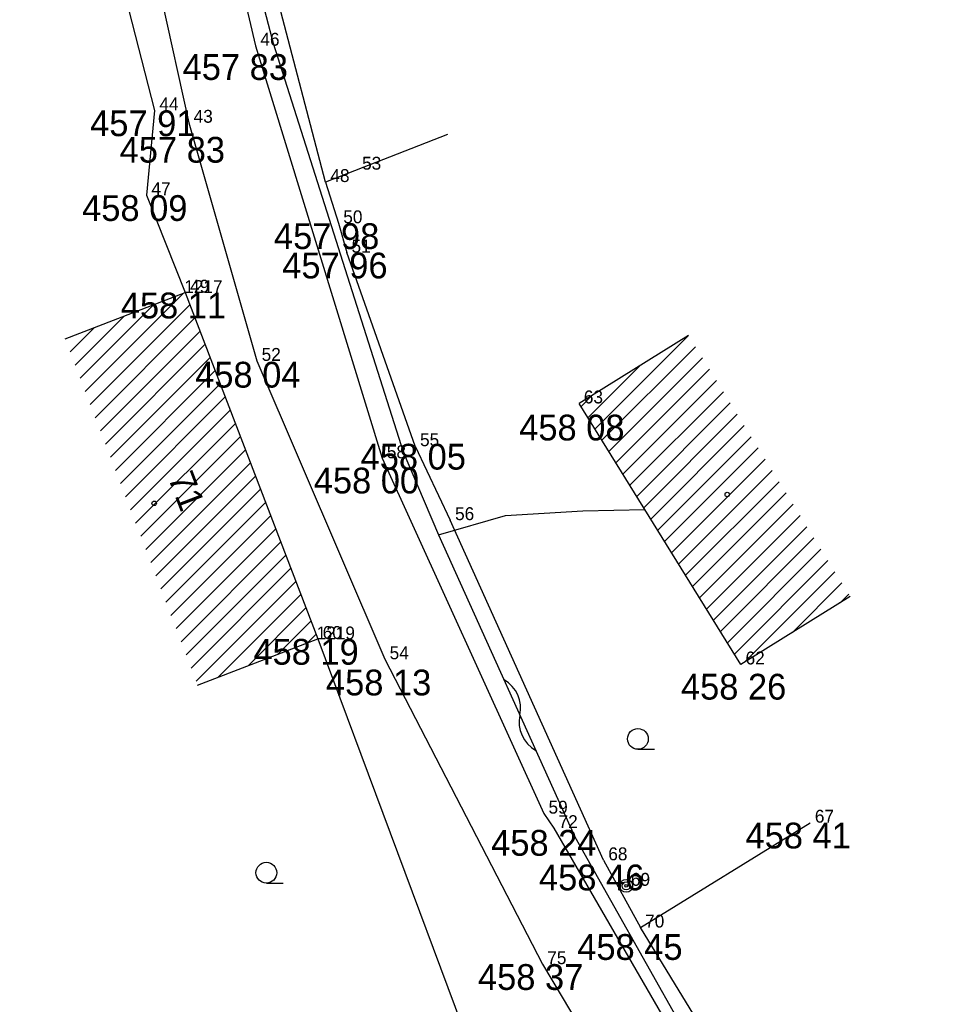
# Model space of a CAD drawing. Extents: x -559180 to -551373, y -1076947 to -1072071.
# Drawn here: x -553707.2 to -553671.18, y -1075251.21 to -1075213 of the extents above; entities that cross this region are included whole.
import ezdxf

# ---------------------------------------------------------------- set-up
doc = ezdxf.new("R2010")
doc.units = 0
for name, color, linetype in [('12_PLOTY', 7, 'Continuous'), ('13_PLOTY', 7, 'Continuous'), ('14_BUDOVY', 7, 'Continuous'), ('17_KOMUNIKACE', 7, 'Continuous'), ('18_POLOHOPIS', 7, 'Continuous'), ('1_VODA_ZN', 7, 'Continuous'), ('20_EL_ZN', 7, 'Continuous'), ('30_SDEL_ZN', 7, 'Continuous'), ('32', 7, 'Continuous'), ('3_BODY', 7, 'Continuous'), ('45_ZN_KULTURY', 7, 'Continuous'), ('47_ZN_STAV_OBJ$', 7, 'Continuous'), ('54_C_POPISNA', 7, 'Continuous'), ('6_VYSKY', 7, 'Continuous')]:
    doc.layers.add(name, color=color, linetype=linetype)

# ---------------------------------------------------------------- blocks, each defined once
blk = doc.blocks.new('POINT_DISPLAY')
blk.add_line((0, 0), (0, 0))
blk = doc.blocks.new('SLB')
at = {"layer": '20_EL_ZN'}
for radius in [0.25, 0.158, 0.05]:
    blk.add_circle((0, 0), radius, dxfattribs=at)
blk = doc.blocks.new('BZ')
at = {"layer": '47_ZN_STAV_OBJ$'}
blk.add_circle((0, 0), 0.0875, dxfattribs=at)
blk = doc.blocks.new('ZAHRAD')
at = {"layer": '45_ZN_KULTURY'}
blk.add_line((0, 0), (0.65, 0.003), dxfattribs=at)
blk.add_circle((0, 0.403), 0.403, dxfattribs=at)
blk = doc.blocks.new('SDEP')
at = {"layer": '30_SDEL_ZN'}
for centre, radius, start, end in [((0.75, -1.001), 1.251, 53.1529, 126.8469), ((2.25, 1), 1.25, 233.13, 306.8698)]:
    blk.add_arc(centre, radius, start, end, dxfattribs=at)

msp = doc.modelspace()

# ---------------------------------------------------------------- linework, layer by layer
at = {"layer": '12_PLOTY'}
for p, q in [((-553707.2, -1075196.08), (-553701.96, -1075216.52)), ((-553695.32, -1075219.3), (-553700.54, -1075199.42)), ((-553701.96, -1075216.52), (-553702.27, -1075219.81)), ((-553690.582, -1075217.451), (-553695.32, -1075219.3)), ((-553695.32, -1075219.3), (-553694.82, -1075220.9)), ((-553702.27, -1075219.81), (-553700.77, -1075223.59)), ((-553694.82, -1075220.9), (-553694.5, -1075222.04)), ((-553691.84, -1075229.55), (-553694.5, -1075222.04)), ((-553691.84, -1075229.55), (-553690.48, -1075232.42)), ((-553684.53, -1075245.62), (-553690.48, -1075232.42)), ((-553695.62, -1075237.03), (-553687.37, -1075259.12)), ((-553683.1, -1075248.23), (-553676.51, -1075244.16)), ((-553684.53, -1075245.62), (-553683.1, -1075248.23)), ((-553671.18, -1075267.65), (-553683.1, -1075248.23))]:
    msp.add_line(p, q, dxfattribs=at)
at = {"layer": '13_PLOTY'}
for p, q in [((-553700.76, -1075200.83), (-553697.36, -1075213.91)), ((-553697.36, -1075213.91), (-553692.31, -1075229.77)), ((-553692.31, -1075229.77), (-553690.94, -1075232.99)), ((-553690.94, -1075232.99), (-553685.64, -1075244.71)), ((-553685.64, -1075244.71), (-553681.47, -1075252.11))]:
    msp.add_line(p, q, dxfattribs=at)
at = {"layer": '14_BUDOVY'}
for p, q in [((-553705.439, -1075225.379), (-553700.77, -1075223.59)), ((-553700.77, -1075223.59), (-553695.62, -1075237.03)), ((-553681.23, -1075225.255), (-553685.48, -1075227.89)), ((-553679.2, -1075238.02), (-553685.48, -1075227.89)), ((-553674.95, -1075235.385), (-553679.2, -1075238.02)), ((-553700.289, -1075238.819), (-553695.62, -1075237.03))]:
    msp.add_line(p, q, dxfattribs=at)
at = {"layer": '17_KOMUNIKACE'}
for p, q in [((-553705.33, -1075195.75), (-553700.63, -1075217)), ((-553702.36, -1075195.71), (-553698.04, -1075214.01)), ((-553698.04, -1075214.01), (-553693.13, -1075230.02)), ((-553700.63, -1075217), (-553697.99, -1075226.24)), ((-553697.99, -1075226.24), (-553693.02, -1075237.82)), ((-553693.13, -1075230.02), (-553686.85, -1075243.81)), ((-553693.02, -1075237.82), (-553686.9, -1075249.65)), ((-553686.85, -1075243.81), (-553686.46, -1075244.37)), ((-553686.46, -1075244.37), (-553681.89, -1075252.26)), ((-553686.9, -1075249.65), (-553680.4, -1075260.49))]:
    msp.add_line(p, q, dxfattribs=at)
at = {"layer": '18_POLOHOPIS'}
for p, q in [((-553688.33, -1075232.24), (-553685.33, -1075232.06)), ((-553685.33, -1075232.06), (-553682.927, -1075232.009)), ((-553690.94, -1075232.99), (-553688.33, -1075232.24))]:
    msp.add_line(p, q, dxfattribs=at)
at = {"layer": '32'}
for p, q in [((-553704.655, -1075227.424), (-553700.854, -1075223.622)), ((-553704.851, -1075226.913), (-553702, -1075224.061)), ((-553704.46, -1075227.935), (-553700.588, -1075224.064)), ((-553705.047, -1075226.401), (-553703.146, -1075224.501)), ((-553704.264, -1075228.446), (-553700.393, -1075224.575)), ((-553705.243, -1075225.89), (-553704.293, -1075224.94)), ((-553704.068, -1075228.958), (-553700.197, -1075225.086)), ((-553684.862, -1075228.887), (-553681.23, -1075225.255)), ((-553703.872, -1075229.469), (-553700.001, -1075225.598)), ((-553684.591, -1075229.323), (-553680.959, -1075225.692)), ((-553703.676, -1075229.98), (-553699.805, -1075226.109)), ((-553684.321, -1075229.76), (-553680.689, -1075226.128)), ((-553703.48, -1075230.491), (-553699.609, -1075226.62)), ((-553685.133, -1075228.45), (-553683.091, -1075226.409)), ((-553684.05, -1075230.196), (-553680.418, -1075226.565)), ((-553683.78, -1075230.633), (-553680.148, -1075227.001)), ((-553703.284, -1075231.002), (-553699.413, -1075227.131)), ((-553683.509, -1075231.069), (-553679.877, -1075227.438)), ((-553703.088, -1075231.514), (-553699.217, -1075227.642)), ((-553685.403, -1075228.014), (-553684.952, -1075227.562)), ((-553683.238, -1075231.506), (-553679.606, -1075227.874)), ((-553702.892, -1075232.025), (-553699.021, -1075228.154)), ((-553682.968, -1075231.942), (-553679.336, -1075228.311)), ((-553702.697, -1075232.536), (-553698.825, -1075228.665)), ((-553682.697, -1075232.379), (-553679.065, -1075228.747)), ((-553702.501, -1075233.047), (-553698.629, -1075229.176)), ((-553682.427, -1075232.815), (-553678.795, -1075229.184)), ((-553702.305, -1075233.558), (-553698.434, -1075229.687)), ((-553682.156, -1075233.252), (-553678.524, -1075229.62)), ((-553681.885, -1075233.688), (-553678.253, -1075230.057)), ((-553702.109, -1075234.07), (-553698.238, -1075230.199)), ((-553681.615, -1075234.125), (-553677.983, -1075230.493)), ((-553701.913, -1075234.581), (-553698.042, -1075230.71)), ((-553681.344, -1075234.561), (-553677.712, -1075230.93)), ((-553701.717, -1075235.092), (-553697.846, -1075231.221)), ((-553681.073, -1075234.998), (-553677.442, -1075231.366)), ((-553701.521, -1075235.603), (-553697.65, -1075231.732)), ((-553680.803, -1075235.434), (-553677.171, -1075231.803)), ((-553701.325, -1075236.115), (-553697.454, -1075232.243)), ((-553680.532, -1075235.871), (-553676.9, -1075232.239)), ((-553701.129, -1075236.626), (-553697.258, -1075232.755)), ((-553680.262, -1075236.307), (-553676.63, -1075232.676)), ((-553679.991, -1075236.744), (-553676.359, -1075233.112)), ((-553700.934, -1075237.137), (-553697.062, -1075233.266)), ((-553679.72, -1075237.18), (-553676.089, -1075233.549)), ((-553700.738, -1075237.648), (-553696.866, -1075233.777)), ((-553679.45, -1075237.617), (-553675.818, -1075233.985)), ((-553700.542, -1075238.159), (-553696.671, -1075234.288)), ((-553679.057, -1075237.931), (-553675.547, -1075234.422)), ((-553700.346, -1075238.671), (-553696.475, -1075234.799)), ((-553677.196, -1075236.778), (-553675.277, -1075234.858)), ((-553699.475, -1075238.507), (-553696.279, -1075235.311)), ((-553675.336, -1075235.624), (-553675.006, -1075235.295)), ((-553698.329, -1075238.068), (-553696.083, -1075235.822)), ((-553697.183, -1075237.629), (-553695.887, -1075236.333)), ((-553696.036, -1075237.19), (-553695.691, -1075236.844))]:
    msp.add_line(p, q, dxfattribs=at)

# ---------------------------------------------------------------- block references
at = {"layer": '1_VODA_ZN'}
for p in [(-553698.04, -1075214.01), (-553701.96, -1075216.52), (-553697.13, -1075216.66), (-553700.63, -1075217), (-553694.09, -1075218.82), (-553695.32, -1075219.3), (-553702.27, -1075219.81), (-553694.82, -1075220.9), (-553694.5, -1075222.04), (-553700.81, -1075223.61), (-553700.81, -1075223.62), (-553700.77, -1075223.59), (-553697.99, -1075226.24), (-553685.48, -1075227.89), (-553691.84, -1075229.55), (-553693.13, -1075230.02), (-553690.48, -1075232.42), (-553695.67, -1075237.05), (-553695.62, -1075237.03), (-553693.02, -1075237.82), (-553679.2, -1075238.02), (-553686.85, -1075243.81), (-553676.51, -1075244.16), (-553686.46, -1075244.37), (-553684.53, -1075245.62), (-553683.65, -1075246.61), (-553683.1, -1075248.23), (-553686.9, -1075249.65)]:
    msp.add_blockref('POINT_DISPLAY', p, dxfattribs=at)
at = {"layer": '20_EL_ZN'}
msp.add_blockref('SLB', (-553683.65, -1075246.61), dxfattribs=at)
at = {"layer": '30_SDEL_ZN', "xscale": 1.0000022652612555, "yscale": 1.0000022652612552, "rotation": -65.66664834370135}
msp.add_blockref('SDEP', (-553688.394, -1075238.621), dxfattribs=at)
at = {"layer": '32'}
for p in [(-553705.439, -1075225.379), (-553681.23, -1075225.255)]:
    msp.add_blockref('POINT_DISPLAY', p, dxfattribs=at)
at = {"layer": '45_ZN_KULTURY'}
for p in [(-553683.194, -1075241.314), (-553697.621, -1075246.505)]:
    msp.add_blockref('ZAHRAD', p, dxfattribs=at)
at = {"layer": '47_ZN_STAV_OBJ$'}
for p in [(-553701.975, -1075231.766), (-553679.725, -1075231.428)]:
    msp.add_blockref('BZ', p, dxfattribs=at)

# ---------------------------------------------------------------- texts
at = {"layer": '3_BODY'}
for s, p in [(' 46', (-553698.04, -1075214.01)), (' 44', (-553701.96, -1075216.52)), (' 43', (-553700.63, -1075217)), (' 53', (-553694.09, -1075218.82)), (' 48', (-553695.32, -1075219.3)), (' 47', (-553702.27, -1075219.81)), (' 50', (-553694.82, -1075220.9)), (' 51', (-553694.5, -1075222.04)), ('1217', (-553700.81, -1075223.61)), (' 49', (-553700.77, -1075223.59)), (' 52', (-553697.99, -1075226.24)), (' 63', (-553685.48, -1075227.89)), (' 55', (-553691.84, -1075229.55)), (' 58', (-553693.13, -1075230.02)), (' 56', (-553690.48, -1075232.42)), ('1219', (-553695.67, -1075237.05)), (' 60', (-553695.62, -1075237.03)), (' 54', (-553693.02, -1075237.82)), (' 62', (-553679.2, -1075238.02)), (' 59', (-553686.85, -1075243.81)), (' 72', (-553686.46, -1075244.37)), (' 67', (-553676.51, -1075244.16)), (' 68', (-553684.53, -1075245.62)), (' 69', (-553683.65, -1075246.61)), (' 70', (-553683.1, -1075248.23)), (' 75', (-553686.9, -1075249.65))]:
    msp.add_text(s, height=0.5, dxfattribs=at).set_placement(p)
at = {"layer": '54_C_POPISNA'}
msp.add_text('71', height=1, rotation=290.9661, dxfattribs=at).set_placement((-553701.454, -1075230.766))
at = {"layer": '6_VYSKY'}
for s, p in [('457 83', (-553700.873, -1075215.338)), ('457 91', (-553704.465, -1075217.52)), ('457 83', (-553703.317, -1075218.548)), ('458 09', (-553704.775, -1075220.81)), ('457 98', (-553697.325, -1075221.9)), ('457 96', (-553697.005, -1075223.04)), ('458 11', (-553703.275, -1075224.59)), ('458 04', (-553700.386, -1075227.277)), ('458 08', (-553687.803, -1075229.328)), ('458 05', (-553693.962, -1075230.459)), ('458 00', (-553695.781, -1075231.385)), ('458 19', (-553698.125, -1075238.03)), ('458 13', (-553695.307, -1075239.221)), ('458 26', (-553681.523, -1075239.384)), ('458 41', (-553679.015, -1075245.16)), ('458 24', (-553688.892, -1075245.443)), ('458 46', (-553687.035, -1075246.785)), ('458 45', (-553685.55, -1075249.485)), ('458 37', (-553689.405, -1075250.65))]:
    msp.add_text(s, height=1, dxfattribs=at).set_placement(p)

doc.saveas('drawing.dxf')
